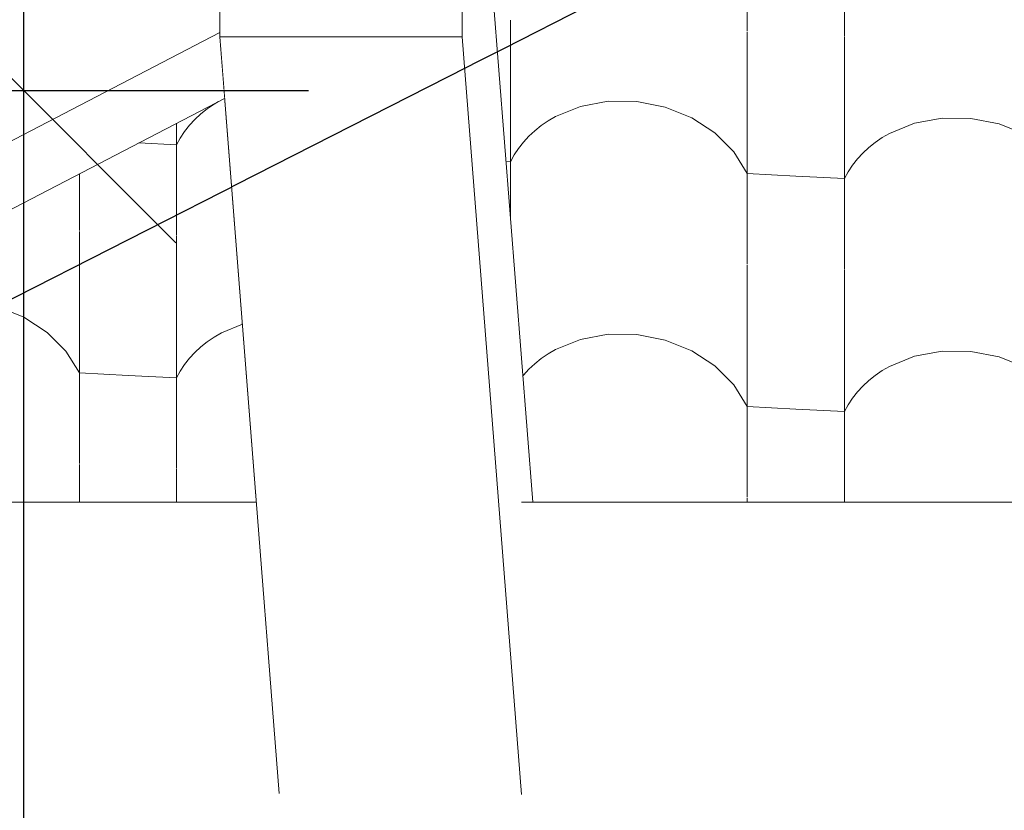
# Model space of a CAD drawing. Header units: millimetres. Extents: x -25478 to 4005, y -8416 to 11348.
# Tile 362 of 580: x -7149 to -6662, y 8575 to 8966. Entities that reach past the tile are written whole.
import ezdxf

# ---------------------------------------------------------------- set-up
doc = ezdxf.new("R2010")
doc.units = ezdxf.units.MM
doc.header["$MEASUREMENT"] = 0
doc.linetypes.add('Wipeout_Contour', pattern=[1000, 0, -1000])
for name, color, linetype in [('POHLED ZÁPADNÍ_1_Konstrukce - krov', 7, 'Continuous'), ('POHLED ZÁPADNÍ_1_Konstrukce - nosné', 7, 'Continuous'), ('POHLED ZÁPADNÍ_1_Nové_Kresby a obrázky', 7, 'Continuous'), ('POHLED ZÁPADNÍ_1_Nové_Kóty - SP', 7, 'Continuous'), ('POHLED ZÁPADNÍ_1_Nové_Výplně - Povrchové', 7, 'Continuous'), ('POHLED ZÁPADNÍ_1_Výplně - Povrchové', 7, 'Continuous')]:
    doc.layers.add(name, color=color, linetype=linetype)

# ---------------------------------------------------------------- blocks, each defined once
blk = doc.blocks.new('*X9', base_point=(-25690.45, -8330.81))
at = {"layer": 'POHLED ZÁPADNÍ_1_Nové_Výplně - Povrchové', "color": 21, "linetype": 'Continuous', "lineweight": 20, "true_color": 0xffaaaa}
for p, q in [((-7055.82, 8922.01), (-7052.41, 8924.34)), ((-7052.41, 8924.34), (-7050.23, 8925.61)), ((-7048.01, 8926.76), (-7047.27, 8927.07)), ((-7061.95, 8916.74), (-7059.01, 8919.48)), ((-7059.01, 8919.48), (-7055.82, 8922.01)), ((-7070.98, 8859.38), (-7070.98, 8914.83)), ((-7067.04, 8910.75), (-7064.63, 8913.83)), ((-7064.63, 8913.83), (-7061.95, 8916.74)), ((-7069.16, 8907.51), (-7067.04, 8910.75)), ((-7070.98, 8904.15), (-7089.71, 8905.09)), ((-7070.98, 8904.15), (-7069.16, 8907.51)), ((-7119.02, 8861.8), (-7119.02, 8889.86)), ((-7119.02, 8746.63), (-7119.02, 8861.38)), ((-7070.98, 8744.21), (-7070.98, 8858.96)), ((-7235.98, 8752.52), (-7235.98, 8829.08)), ((-7201.35, 8824.62), (-7187.69, 8827.14)), ((-7187.69, 8827.14), (-7173.51, 8827.01)), ((-7173.51, 8827.01), (-7159.53, 8824.24)), ((-7213.79, 8819.59), (-7201.35, 8824.62)), ((-7159.53, 8824.24), (-7146.47, 8818.97)), ((-7220.82, 8815.15), (-7217.41, 8817.48)), ((-7217.41, 8817.48), (-7213.79, 8819.59)), ((-7146.47, 8818.97), (-7135, 8811.47)), ((-7226.95, 8809.88), (-7224.01, 8812.62)), ((-7224.01, 8812.62), (-7220.82, 8815.15)), ((-7135, 8811.47), (-7125.69, 8802.12)), ((-7052.41, 8809.17), (-7048.79, 8811.28)), ((-7048.79, 8811.28), (-7038.49, 8815.45)), ((-7232.04, 8803.88), (-7229.63, 8806.97)), ((-7229.63, 8806.97), (-7226.95, 8809.88)), ((-7059.01, 8804.31), (-7055.82, 8806.84)), ((-7055.82, 8806.84), (-7052.41, 8809.17)), ((-7286.09, 8803.04), (-7284.02, 8799.71)), ((-7284.02, 8754.93), (-7284.02, 8804.11)), ((-7234.16, 8800.65), (-7232.04, 8803.88)), ((-7125.69, 8802.12), (-7119.02, 8791.4)), ((-7064.63, 8798.66), (-7061.95, 8801.57)), ((-7061.95, 8801.57), (-7059.01, 8804.31)), ((-7260, 8798.5), (-7284.02, 8799.71)), ((-7235.98, 8797.29), (-7260, 8798.5)), ((-7235.98, 8797.29), (-7234.16, 8800.65)), ((-7067.04, 8795.58), (-7064.63, 8798.66)), ((-7070.98, 8788.98), (-7069.16, 8792.34)), ((-7069.16, 8792.34), (-7067.04, 8795.58)), ((-7095, 8790.19), (-7119.02, 8791.4)), ((-7070.98, 8788.98), (-7095, 8790.19)), ((-7284.02, 8727.47), (-7284.02, 8754.52)), ((-7235.98, 8727.47), (-7235.98, 8752.1)), ((-7400.98, 8727.47), (-7400.98, 8743.33)), ((-7119.02, 8727.47), (-7119.02, 8746.21)), ((-7070.98, 8727.47), (-7070.98, 8743.79))]:
    blk.add_line(p, q, dxfattribs=at)
blk = doc.blocks.new('*X10', base_point=(-25690.45, -8330.81))
at = {"layer": 'POHLED ZÁPADNÍ_1_Nové_Výplně - Povrchové', "color": 21, "linetype": 'Continuous', "lineweight": 20, "true_color": 0xffaaaa}
for p, q in [((-6740.98, 8957.93), (-6740.98, 9072.68)), ((-6789.02, 8960.35), (-6789.02, 9061.36)), ((-6905.98, 8867.91), (-6905.98, 8965.82)), ((-6789.02, 8845.18), (-6789.02, 8959.93)), ((-6740.98, 8842.76), (-6740.98, 8957.51)), ((-6883.79, 8918.14), (-6871.35, 8923.18)), ((-6871.35, 8923.18), (-6857.69, 8925.69)), ((-6857.69, 8925.69), (-6843.51, 8925.56)), ((-6843.51, 8925.56), (-6829.53, 8922.79)), ((-6887.41, 8916.03), (-6883.79, 8918.14)), ((-6829.53, 8922.79), (-6816.47, 8917.52)), ((-6894.01, 8911.17), (-6890.82, 8913.71)), ((-6890.82, 8913.71), (-6887.41, 8916.03)), ((-6816.47, 8917.52), (-6805, 8910.02)), ((-6718.79, 8909.83), (-6706.35, 8914.87)), ((-6706.35, 8914.87), (-6692.69, 8917.38)), ((-6692.69, 8917.38), (-6678.51, 8917.25)), ((-6678.51, 8917.25), (-6664.53, 8914.48)), ((-6664.53, 8914.48), (-6651.47, 8909.21)), ((-6899.63, 8905.52), (-6896.95, 8908.44)), ((-6896.95, 8908.44), (-6894.01, 8911.17)), ((-6805, 8910.02), (-6795.69, 8900.67)), ((-6722.41, 8907.73), (-6718.79, 8909.83)), ((-6902.04, 8902.44), (-6899.63, 8905.52)), ((-6729.01, 8902.86), (-6725.82, 8905.4)), ((-6725.82, 8905.4), (-6722.41, 8907.73)), ((-6905.98, 8895.84), (-6904.16, 8899.21)), ((-6904.16, 8899.21), (-6902.04, 8902.44)), ((-6795.69, 8900.67), (-6789.02, 8889.95)), ((-6734.63, 8897.21), (-6731.95, 8900.13)), ((-6731.95, 8900.13), (-6729.01, 8902.86)), ((-6905.98, 8895.84), (-6908.19, 8895.95)), ((-6739.16, 8890.9), (-6737.04, 8894.13)), ((-6737.04, 8894.13), (-6734.63, 8897.21)), ((-6765, 8888.74), (-6789.02, 8889.95)), ((-6740.98, 8887.53), (-6739.16, 8890.9)), ((-6740.98, 8887.53), (-6765, 8888.74)), ((-6789.02, 8730.01), (-6789.02, 8844.76)), ((-6740.98, 8727.59), (-6740.98, 8842.35)), ((-6883.79, 8802.97), (-6871.35, 8808.01)), ((-6871.35, 8808.01), (-6857.69, 8810.52)), ((-6857.69, 8810.52), (-6843.51, 8810.39)), ((-6843.51, 8810.39), (-6829.53, 8807.62)), ((-6829.53, 8807.62), (-6816.47, 8802.35)), ((-6887.41, 8800.86), (-6883.79, 8802.97)), ((-6816.47, 8802.35), (-6805, 8794.85)), ((-6706.35, 8799.7), (-6692.69, 8802.21)), ((-6692.69, 8802.21), (-6678.51, 8802.08)), ((-6678.51, 8802.08), (-6664.53, 8799.31)), ((-6894.01, 8796), (-6890.82, 8798.54)), ((-6890.82, 8798.54), (-6887.41, 8800.86)), ((-6718.79, 8794.66), (-6706.35, 8799.7)), ((-6664.53, 8799.31), (-6651.47, 8794.04)), ((-6899.63, 8790.35), (-6896.95, 8793.27)), ((-6896.95, 8793.27), (-6894.01, 8796)), ((-6805, 8794.85), (-6795.69, 8785.5)), ((-6725.82, 8790.23), (-6722.41, 8792.56)), ((-6722.41, 8792.56), (-6718.79, 8794.66)), ((-6899.86, 8790.06), (-6899.63, 8790.35)), ((-6731.95, 8784.96), (-6729.01, 8787.69)), ((-6729.01, 8787.69), (-6725.82, 8790.23)), ((-6795.69, 8785.5), (-6789.02, 8774.78)), ((-6737.04, 8778.96), (-6734.63, 8782.04)), ((-6734.63, 8782.04), (-6731.95, 8784.96)), ((-6739.16, 8775.73), (-6737.04, 8778.96)), ((-6765, 8773.57), (-6789.02, 8774.78)), ((-6740.98, 8772.36), (-6765, 8773.57)), ((-6740.98, 8772.36), (-6739.16, 8775.73)), ((-6789.02, 8727.47), (-6789.02, 8729.59))]:
    blk.add_line(p, q, dxfattribs=at)

msp = doc.modelspace()

# ---------------------------------------------------------------- wipeouts: each hides what was drawn before it
at = {"color": 254, "linetype": 'Wipeout_Contour', "lineweight": 0, "ltscale": 326246.822201}
msp.add_wipeout([(-7716.95, 8883.6), (-10986.18, 7217.84), (-10980.52, 7217.84), (-10980.52, 7042.29), (-10973.11, 7046.06), (-10973.11, 7180), (-10723.42, 7180), (-10723.42, 7300), (-10583.42, 7300), (-10583.42, 7244.63), (-7875.74, 8624.34), (-7875.74, 8727.47), (-7730.3, 8727.47), (-7730.3, 8698.45), (-5604.31, 9781.76), (-5604.31, 9960.05), (-6608.56, 9448.36), (-6609.06, 9449.35), (-6627.21, 9440.1), (-6626.12, 9437.96), (-6661.76, 9419.8), (-6662.62, 9419.8), (-7619.72, 8932.13), (-7704.24, 8888.63), (-7705.12, 8888.63), (-7706.02, 8890.39), (-7717.45, 8884.57)], dxfattribs=at).dxf.layer = 'POHLED ZÁPADNÍ_1_Výplně - Povrchové'

# ---------------------------------------------------------------- next in the draw order: wipeouts: each hides what was drawn before it
at = {"color": 254, "linetype": 'Wipeout_Contour', "lineweight": 0, "ltscale": 306857.417602}
msp.add_wipeout([(-7730.3, 8567.47), (-2254.98, 8567.47), (-2254.98, 8611.02), (-2272.8, 8619.16), (-2388.84, 8727.47), (-3080.7, 8727.47), (-3080.7, 8588.43), (-3200.45, 8588.98), (-3211.34, 8727.47), (-4021.61, 8727.47), (-4021.61, 8582.48), (-4141.35, 8583.03), (-4152.71, 8727.47), (-4988.1, 8727.47), (-4988.1, 8588.89), (-5107.84, 8589.44), (-5118.69, 8727.47), (-5953.93, 8727.47), (-5953.93, 8587.01), (-6073.67, 8587.56), (-6084.68, 8727.47), (-6900.51, 8727.47), (-6900.51, 8582.97), (-7020.25, 8583.52), (-7031.57, 8727.47), (-7431.48, 8727.47), (-7464.14, 8710.5), (-7710.95, 8616.01), (-7710.95, 8708.31), (-7730.3, 8698.45)], dxfattribs=at).dxf.layer = 'POHLED ZÁPADNÍ_1_Výplně - Povrchové'

# ---------------------------------------------------------------- next in the draw order: wipeouts: each hides what was drawn before it
at = {"color": 254, "linetype": 'Wipeout_Contour', "lineweight": 0, "ltscale": 78651.577142}
msp.add_wipeout([(-6929.96, 9013.64), (-6929.96, 8957.49), (-6900.51, 8582.97), (-6900.51, 8727.47), (-6894.94, 8727.47), (-6916.01, 8995.37), (-6922.63, 8991.92)], dxfattribs=at).dxf.layer = 'POHLED ZÁPADNÍ_1_Výplně - Povrchové'

# ---------------------------------------------------------------- next in the draw order: wipeouts: each hides what was drawn before it
at = {"color": 254, "linetype": 'Wipeout_Contour', "lineweight": 0, "ltscale": 44825.812237}
msp.add_wipeout([(-7049.66, 8957.49), (-7020.25, 8583.52), (-6900.51, 8582.97), (-6929.96, 8957.49)], dxfattribs=at).dxf.layer = 'POHLED ZÁPADNÍ_1_Výplně - Povrchové'

# ---------------------------------------------------------------- next in the draw order: wipeouts: each hides what was drawn before it
at = {"color": 254, "linetype": 'Wipeout_Contour', "lineweight": 0, "ltscale": 68405.4395}
msp.add_wipeout([(-7049.66, 9045.27), (-7049.66, 8957.49), (-6929.96, 8957.49), (-6929.96, 9013.64), (-6990.75, 8990.3), (-6990.75, 9075.29)], dxfattribs=at).dxf.layer = 'POHLED ZÁPADNÍ_1_Výplně - Povrchové'

# ---------------------------------------------------------------- next in the draw order: wipeouts: each hides what was drawn before it
at = {"color": 254, "linetype": 'Wipeout_Contour', "lineweight": 0, "ltscale": 57207.840444}
msp.add_wipeout([(-7710.95, 8616.01), (-7464.14, 8710.5), (-7047.27, 8927.15), (-7049.66, 8957.49), (-7049.66, 8959.68)], dxfattribs=at).dxf.layer = 'POHLED ZÁPADNÍ_1_Výplně - Povrchové'

# ---------------------------------------------------------------- next in the draw order: wipeouts: each hides what was drawn before it
at = {"color": 254, "linetype": 'Wipeout_Contour', "lineweight": 0, "ltscale": 46062.799039}
msp.add_wipeout([(-7710.95, 8616.01), (-7049.66, 8959.68), (-7049.66, 9045.27), (-7710.95, 8708.31)], dxfattribs=at).dxf.layer = 'POHLED ZÁPADNÍ_1_Výplně - Povrchové'

# ---------------------------------------------------------------- next in the draw order: wipeouts: each hides what was drawn before it
at = {"color": 254, "linetype": 'Wipeout_Contour', "lineweight": 0, "ltscale": 140827.969183}
msp.add_wipeout([(-7655.02, 9003.49), (-7704.92, 8978.07), (-7702.82, 8973.96), (-7649.15, 9001.31), (-7648.29, 9001.31), (-7632.4, 8970.12), (-7619.72, 8932.13), (-6662.62, 9419.8), (-6698.76, 9490.73), (-6715.9, 9482), (-6716.73, 9482), (-7655.14, 9003.86)], dxfattribs=at).dxf.layer = 'POHLED ZÁPADNÍ_1_Nové_Výplně - Povrchové'
at = {"color": 254, "linetype": 'Wipeout_Contour', "lineweight": 0, "ltscale": 34043.951025}
msp.add_wipeout([(-7431.48, 8727.47), (-7031.57, 8727.47), (-7047.27, 8927.15)], dxfattribs=at).dxf.layer = 'POHLED ZÁPADNÍ_1_Nové_Výplně - Povrchové'

# ---------------------------------------------------------------- next in the draw order: linework, layer by layer
at = {"layer": 'POHLED ZÁPADNÍ_1_Konstrukce - krov', "color": 8, "linetype": 'Continuous', "lineweight": 13}
for p, q in [((-7049.66, 9045.27), (-7049.66, 8957.49)), ((-6929.96, 8957.49), (-6929.96, 9013.64)), ((-7710.95, 8616.01), (-7049.66, 8959.68)), ((-7020.25, 8583.52), (-7049.66, 8957.49)), ((-7049.66, 8957.49), (-6929.96, 8957.49)), ((-7464.14, 8710.5), (-7047.27, 8927.15)), ((-7031.57, 8727.47), (-7431.48, 8727.47))]:
    msp.add_line(p, q, dxfattribs=at)
at = {"layer": 'POHLED ZÁPADNÍ_1_Nové_Kóty - SP', "color": 1, "linetype": 'Continuous', "lineweight": 25}
for p, q in [((-7146.41, 8930.81), (-7146.41, 9043.31)), ((-7071.41, 8855.81), (-7221.41, 9005.81)), ((-7005.79, 8930.81), (-7446.41, 8930.81)), ((-7146.41, 6830), (-7146.41, 8930.81))]:
    msp.add_line(p, q, dxfattribs=at)

# ---------------------------------------------------------------- next in the draw order: block references
at = {"layer": 'POHLED ZÁPADNÍ_1_Konstrukce - nosné', "color": 9, "linetype": 'Continuous', "lineweight": 13}
msp.add_blockref('*X9', (-25690.45, -8330.81), dxfattribs=at)

# ---------------------------------------------------------------- next in the draw order: wipeouts: each hides what was drawn before it
at = {"color": 254, "linetype": 'Wipeout_Contour', "lineweight": 0, "ltscale": 44334.100812}
msp.add_wipeout([(-6137.56, 9399.92), (-6916.01, 8995.37), (-6894.94, 8727.47), (-6084.68, 8727.47)], dxfattribs=at).dxf.layer = 'POHLED ZÁPADNÍ_1_Nové_Výplně - Povrchové'

# ---------------------------------------------------------------- next in the draw order: linework, layer by layer
at = {"layer": 'POHLED ZÁPADNÍ_1_Konstrukce - krov', "color": 8, "linetype": 'Continuous', "lineweight": 13}
for p, q in [((-6894.94, 8727.47), (-6916.01, 8995.37)), ((-6900.51, 8582.97), (-6929.96, 8957.49)), ((-6084.68, 8727.47), (-6900.51, 8727.47))]:
    msp.add_line(p, q, dxfattribs=at)
at = {"layer": 'POHLED ZÁPADNÍ_1_Nové_Kresby a obrázky', "color": 1, "linetype": 'Continuous', "lineweight": 25}
msp.add_line((-7922.01, 8436.2), (-4199.36, 10331.89), dxfattribs=at)

# ---------------------------------------------------------------- next in the draw order: block references
at = {"layer": 'POHLED ZÁPADNÍ_1_Konstrukce - nosné', "color": 9, "linetype": 'Continuous', "lineweight": 13}
msp.add_blockref('*X10', (-25690.45, -8330.81), dxfattribs=at)

doc.saveas('drawing.dxf')
